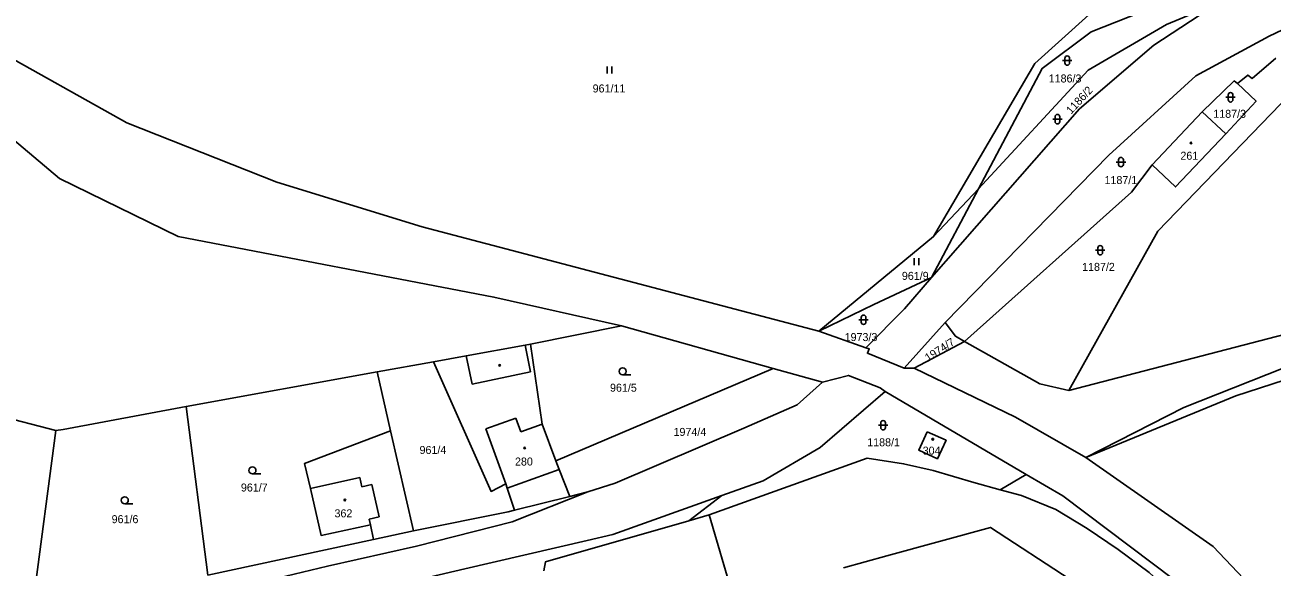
# Model space of a CAD drawing. Extents: x -793666 to -785424, y -1118958 to -1108761.
# Drawn here: x -788022.1 to -787757.1, y -1116369.4 to -1116254.2 of the extents above; entities that cross this region are included whole.
import ezdxf

# ---------------------------------------------------------------- set-up
doc = ezdxf.new("R2010")
doc.units = 0
for name, color, linetype in [('Hranice parcel', 7, 'Continuous'), ('Parcelní čísla', 7, 'Continuous'), ('Vnitřní kresba', 7, 'Continuous'), ('Značky budov', 7, 'Continuous'), ('Značky kultur', 7, 'Continuous')]:
    doc.layers.add(name, color=color, linetype=linetype)

msp = doc.modelspace()

# ---------------------------------------------------------------- linework, layer by layer
at = {"layer": 'Hranice parcel'}
for p, q in [((-787782.6, -1116283.88), (-787771.92, -1116272.62)), ((-787771.92, -1116272.62), (-787766.95, -1116277.33)), ((-787829.48, -1116307.82), (-787819.51, -1116289.03)), ((-787819.51, -1116289.03), (-787829.02, -1116299.13)), ((-787829.02, -1116299.13), (-787853.4, -1116319.28)), ((-787826.54, -1116317.41), (-787835.3, -1116327.11)), ((-787914.64, -1116321.99), (-787895.37, -1116318.13)), ((-787895.37, -1116318.13), (-787863.08, -1116327.18)), ((-787843.45, -1116322.77), (-787853.4, -1116319.28)), ((-787752.64, -1116319.5), (-787800.27, -1116331.85)), ((-787833.18, -1116327.09), (-787822.46, -1116321.42)), ((-787947.28, -1116327.91), (-787935.3, -1116325.74)), ((-787987.86, -1116335.25), (-787947.28, -1116327.91)), ((-787947.28, -1116327.91), (-787944.41, -1116340.41)), ((-787909.27, -1116346.8), (-787863.08, -1116327.18)), ((-787863.08, -1116327.18), (-787852.62, -1116330.12)), ((-787833.18, -1116327.09), (-787835.3, -1116327.11)), ((-788043.51, -1116333.19), (-788015.56, -1116340.35)), ((-787839.3, -1116332.09), (-787809.33, -1116349.7)), ((-787983.27, -1116371.1), (-787987.86, -1116335.25)), ((-787939.52, -1116361.7), (-787944.41, -1116340.41)), ((-787814.88, -1116352.94), (-787809.33, -1116349.7)), ((-787918.09, -1116357.29), (-787906.3, -1116354.37)), ((-787902.51, -1116353.37), (-787906.3, -1116354.37)), ((-787881.01, -1116359.54), (-787873.99, -1116354.2)), ((-787881.01, -1116359.54), (-787876.68, -1116358.3)), ((-787876.68, -1116358.3), (-787871.3, -1116376.78)), ((-787948.06, -1116363.54), (-787939.52, -1116361.7)), ((-787983.27, -1116371.1), (-787948.06, -1116363.54))]:
    msp.add_line(p, q, dxfattribs=at)
for points in [[(-787819.51, -1116289.03), (-787805.93, -1116263.42), (-787795.52, -1116255.66), (-787754.78, -1116239.49)], [(-787769.29, -1116241.8), (-787790.26, -1116246.78), (-787807.54, -1116262.34), (-787829.02, -1116299.13)], [(-787829.48, -1116307.82), (-787797.98, -1116272.02), (-787782.24, -1116258.48), (-787772.6, -1116252.15), (-787760.04, -1116245.94)], [(-787760.04, -1116245.94), (-787779.53, -1116254.05), (-787796.15, -1116263.8), (-787819.51, -1116289.03)], [(-787853.4, -1116319.28), (-787937.67, -1116297.07), (-787968.58, -1116287.61), (-788000.45, -1116274.98), (-788029.34, -1116258.85), (-788038.84, -1116251.72)], [(-787742.96, -1116249.55), (-787757.71, -1116256.57), (-787773.26, -1116265.02), (-787791.8, -1116281.83), (-787826.54, -1116317.41)], [(-788052.1, -1116255.33), (-788014.79, -1116286.8), (-787989.53, -1116299.12), (-787922.43, -1116312.01), (-787895.37, -1116318.13)], [(-787764.47, -1116266.63), (-787762.28, -1116264.82), (-787761.33, -1116265.55), (-787756.31, -1116261.22)], [(-787771.92, -1116272.62), (-787765.15, -1116266.07), (-787764.47, -1116266.63)], [(-787764.47, -1116266.63), (-787760.48, -1116270.38), (-787766.95, -1116277.33)], [(-787753.31, -1116268.95), (-787781.38, -1116297.98), (-787800.27, -1116331.85)], [(-787766.95, -1116277.33), (-787777.64, -1116288.59), (-787782.6, -1116283.88)], [(-787822.46, -1116321.42), (-787786.97, -1116289.7), (-787782.6, -1116283.88)], [(-787853.4, -1116319.28), (-787841.73, -1116313.62), (-787829.48, -1116307.82)], [(-787843.45, -1116322.77), (-787835.23, -1116314.53), (-787829.48, -1116307.82)], [(-787822.46, -1116321.42), (-787824.39, -1116320.34), (-787826.54, -1116317.41)], [(-787935.3, -1116325.74), (-787928.35, -1116324.48), (-787915.83, -1116322.21), (-787914.64, -1116321.99)], [(-787909.27, -1116346.8), (-787912.2, -1116338.99), (-787914.64, -1116321.99)], [(-787835.3, -1116327.11), (-787843.09, -1116323.96), (-787842.69, -1116323.04), (-787843.45, -1116322.77)], [(-787800.27, -1116331.85), (-787806.43, -1116330.45), (-787822.46, -1116321.42)], [(-787796.66, -1116346.09), (-787775.84, -1116335.51), (-787751, -1116325.62), (-787722.89, -1116322.78)], [(-787935.3, -1116325.74), (-787923.06, -1116353.3), (-787919.94, -1116351.71), (-787919.62, -1116352.65), (-787918.09, -1116357.29)], [(-787852.62, -1116330.12), (-787847.11, -1116328.65), (-787840.4, -1116331.28), (-787839.3, -1116332.09)], [(-787796.66, -1116346.09), (-787811.61, -1116337.55), (-787833.18, -1116327.09)], [(-787796.66, -1116346.09), (-787764.77, -1116332.97), (-787744.01, -1116326.3)], [(-787902.51, -1116353.37), (-787896.71, -1116351.56), (-787869.37, -1116339.9), (-787857.98, -1116334.92), (-787852.62, -1116330.12)], [(-787839.3, -1116332.09), (-787853.1, -1116343.98), (-787865.23, -1116351.06), (-787873.99, -1116354.2)], [(-788015.56, -1116340.35), (-788013.98, -1116340.14), (-787987.86, -1116335.25)], [(-788020.59, -1116378.86), (-788020.25, -1116376.38), (-788015.56, -1116340.35)], [(-787944.41, -1116340.41), (-787962.67, -1116347.36), (-787961.44, -1116352.72), (-787959.16, -1116362.67), (-787948.68, -1116360.42), (-787948.06, -1116363.54)], [(-787830.37, -1116340.62), (-787832.17, -1116344.54), (-787828.19, -1116346.36), (-787826.37, -1116342.45), (-787830.37, -1116340.62)], [(-787906.3, -1116354.37), (-787908.57, -1116348.65), (-787909.27, -1116346.8)], [(-787814.88, -1116352.94), (-787820.45, -1116351.41), (-787829.14, -1116348.89), (-787835.41, -1116347.43), (-787843.14, -1116346.23), (-787876.68, -1116358.3)], [(-787693.98, -1116663.52), (-787691.68, -1116661.08), (-787693.44, -1116656.57), (-787695.13, -1116646.88), (-787694.77, -1116620.61), (-787695.36, -1116571.42), (-787695.53, -1116543.16), (-787697.17, -1116507.73), (-787699.35, -1116491.37), (-787704.1, -1116471.95), (-787713.77, -1116444.97), (-787730.07, -1116413.4), (-787748.85, -1116386.9), (-787769.63, -1116365.02), (-787796.66, -1116346.09)], [(-787809.33, -1116349.7), (-787801.57, -1116354.26), (-787773.08, -1116375.71), (-787754.69, -1116394.98), (-787740.05, -1116414.46), (-787723.7, -1116441.75), (-787713.22, -1116470.7), (-787707.44, -1116494.38), (-787704.74, -1116513.73), (-787704.38, -1116520.92)], [(-788279.68, -1116369.68), (-788255.51, -1116372.91), (-788222.27, -1116376.2), (-788184.96, -1116374.64), (-788169.09, -1116371.97), (-788125.59, -1116364.93), (-788118.03, -1116366.65), (-788103.88, -1116370.26), (-788071.66, -1116376.73), (-788047.19, -1116381.42), (-788037.25, -1116382.67), (-788028.44, -1116382.62), (-788012.56, -1116381.23), (-787982.57, -1116375.12), (-787957.81, -1116369.21), (-787938.9, -1116364.93), (-787918.57, -1116359.78), (-787902.51, -1116353.37)], [(-787873.99, -1116354.2), (-787897.15, -1116362.5), (-787902.61, -1116363.72), (-787928.65, -1116369.79), (-787960.17, -1116377.12), (-788014.95, -1116388.89)], [(-787725.95, -1116472.01), (-787722.51, -1116469.58), (-787719.42, -1116466.14), (-787719.06, -1116462.43), (-787721.94, -1116454.54), (-787725.06, -1116447.09), (-787730.48, -1116436.2), (-787740.3, -1116418.54), (-787744.48, -1116411.34), (-787747.91, -1116404.33), (-787760.07, -1116392.95), (-787768.48, -1116384.12), (-787783.23, -1116370.57), (-787789.77, -1116365.68), (-787796.38, -1116361.2), (-787803.06, -1116357.15), (-787810.31, -1116354.2), (-787814.88, -1116352.94)], [(-787939.52, -1116361.7), (-787919.42, -1116357.62), (-787918.09, -1116357.29)], [(-787911.86, -1116370.22), (-787911.48, -1116368.26), (-787881.01, -1116359.54)], [(-787848.15, -1116369.53), (-787838.93, -1116367), (-787816.95, -1116360.96), (-787783.07, -1116383.09), (-787773.29, -1116393.47), (-787764.99, -1116403.74), (-787750.02, -1116424.78), (-787745.39, -1116433.08), (-787740.36, -1116443.85), (-787725.95, -1116472.01)]]:
    msp.add_lwpolyline(points, dxfattribs=at)
at = {"layer": 'Vnitřní kresba'}
for p, q in [((-787914.65, -1116327.89), (-787915.83, -1116322.21)), ((-787928.35, -1116324.48), (-787927.1, -1116330.53)), ((-787927.1, -1116330.53), (-787914.65, -1116327.89)), ((-787917.77, -1116337.72), (-787924.15, -1116340.03)), ((-787916.72, -1116340.63), (-787917.77, -1116337.72)), ((-787912.2, -1116338.99), (-787916.72, -1116340.63)), ((-787924.15, -1116340.03), (-787919.94, -1116351.71)), ((-787919.62, -1116352.65), (-787908.57, -1116348.65)), ((-787961.44, -1116352.72), (-787950.93, -1116350.34)), ((-787950.93, -1116350.34), (-787950.48, -1116352.33)), ((-787948.4, -1116351.85), (-787950.48, -1116352.33)), ((-787948.4, -1116351.85), (-787946.85, -1116358.74)), ((-787946.85, -1116358.74), (-787948.96, -1116359.22)), ((-787948.96, -1116359.22), (-787948.68, -1116360.42))]:
    msp.add_line(p, q, dxfattribs=at)
at = {"layer": 'Značky budov'}
for centre in [(-787774.33, -1116279.26), (-787921.24, -1116326.52), (-787915.9, -1116344.08), (-787829.19, -1116342.22), (-787954.11, -1116355.14)]:
    msp.add_circle(centre, 0.175, dxfattribs=at)
at = {"layer": 'Značky kultur'}
for p, q in [((-787801.62, -1116261.75), (-787799.62, -1116261.75)), ((-787801.12, -1116261.25), (-787801.12, -1116262.25)), ((-787800.12, -1116262.25), (-787800.12, -1116261.25)), ((-787898.41, -1116264.5), (-787898.41, -1116263)), ((-787897.41, -1116264.5), (-787897.41, -1116263)), ((-787766.92, -1116269.55), (-787764.92, -1116269.55)), ((-787766.42, -1116269.05), (-787766.42, -1116270.05)), ((-787765.42, -1116270.05), (-787765.42, -1116269.05)), ((-787803.69, -1116274.2), (-787801.69, -1116274.2)), ((-787803.19, -1116273.7), (-787803.19, -1116274.7)), ((-787802.19, -1116274.7), (-787802.19, -1116273.7)), ((-787790.2, -1116283.33), (-787788.2, -1116283.33)), ((-787789.7, -1116282.83), (-787789.7, -1116283.83)), ((-787788.7, -1116283.83), (-787788.7, -1116282.83)), ((-787794.62, -1116302.05), (-787792.62, -1116302.05)), ((-787794.12, -1116301.55), (-787794.12, -1116302.55)), ((-787793.12, -1116302.55), (-787793.12, -1116301.55)), ((-787833.13, -1116305.26), (-787833.13, -1116303.76)), ((-787832.13, -1116305.26), (-787832.13, -1116303.76)), ((-787844.89, -1116316.83), (-787842.89, -1116316.83)), ((-787844.39, -1116316.33), (-787844.39, -1116317.33)), ((-787843.39, -1116317.33), (-787843.39, -1116316.33)), ((-787895.09, -1116328.54), (-787893.34, -1116328.54)), ((-787840.74, -1116339.24), (-787838.74, -1116339.24)), ((-787840.24, -1116338.74), (-787840.24, -1116339.74)), ((-787839.24, -1116339.74), (-787839.24, -1116338.74)), ((-787973.76, -1116349.59), (-787972.01, -1116349.59)), ((-788000.89, -1116355.94), (-787999.14, -1116355.94))]:
    msp.add_line(p, q, dxfattribs=at)
for centre in [(-787895.09, -1116327.79), (-787973.76, -1116348.84), (-788000.89, -1116355.19)]:
    msp.add_circle(centre, 0.75, dxfattribs=at)
for centre, start, end in [((-787800.62, -1116261.25), 0, 180), ((-787800.62, -1116262.25), 180, 359.9879), ((-787765.92, -1116269.05), 0, 180), ((-787765.92, -1116270.05), 180, 359.9879), ((-787802.69, -1116273.7), 0, 180), ((-787802.69, -1116274.7), 180, 359.9879), ((-787789.2, -1116282.83), 0, 180), ((-787789.2, -1116283.83), 180, 359.9879), ((-787793.62, -1116301.55), 0, 180), ((-787793.62, -1116302.55), 180, 359.9879), ((-787843.89, -1116316.33), 0, 180), ((-787843.89, -1116317.33), 180, 359.9879), ((-787839.74, -1116338.74), 0, 180), ((-787839.74, -1116339.74), 180, 359.9879)]:
    msp.add_arc(centre, 0.5, start, end, dxfattribs=at)

# ---------------------------------------------------------------- texts
at = {"layer": 'Parcelní čísla'}
for s, p in [('1186/3', (-787804.56, -1116266.4)), ('961/11', (-787901.47, -1116268.52)), ('1187/3', (-787769.59, -1116273.91)), ('261', (-787776.57, -1116282.82)), ('1187/1', (-787792.7, -1116287.99)), ('1187/2', (-787797.46, -1116306.44)), ('961/9', (-787835.76, -1116308.35)), ('1973/3', (-787847.92, -1116321.36)), ('961/5', (-787897.78, -1116332.12)), ('1974/4', (-787884.28, -1116341.52)), ('1188/1', (-787843.12, -1116343.72)), ('961/4', (-787938.25, -1116345.35)), ('304', (-787831.34, -1116345.49)), ('280', (-787917.97, -1116347.81)), ('961/7', (-787976.21, -1116353.33)), ('362', (-787956.32, -1116358.82)), ('961/6', (-788003.68, -1116360.06))]:
    msp.add_text(s, height=1.7, dxfattribs=at).set_placement(p)
for s, rotation, p in [('1186/2', 47, (-787799.8, -1116273.25)), ('1974/7', 33, (-787830.18, -1116325.8))]:
    msp.add_text(s, height=1.7, rotation=rotation, dxfattribs=at).set_placement(p)

doc.saveas('drawing.dxf')
